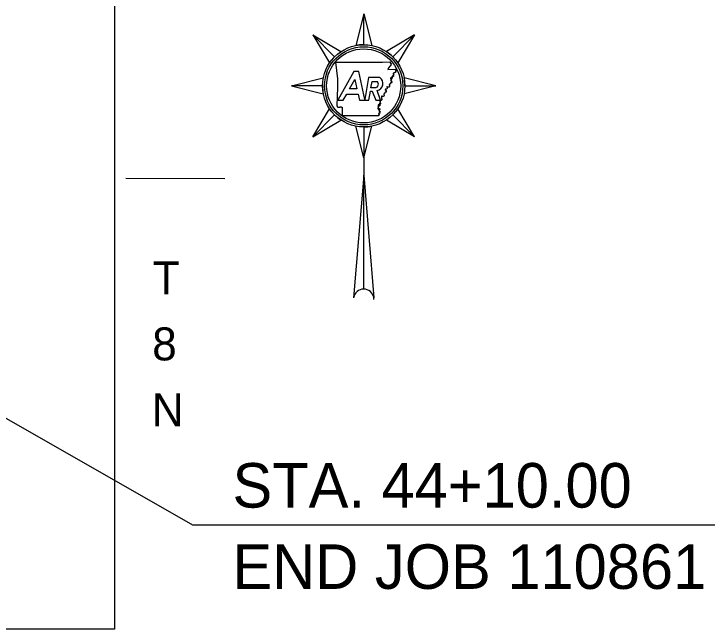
# Model space of a CAD drawing. Extents: x 1720274 to 1751788, y 372074 to 391887.
# Drawn here: x 1741206 to 1745627, y 374371 to 378298 of the extents above; entities that cross this region are included whole.
import ezdxf

# ---------------------------------------------------------------- set-up
doc = ezdxf.new("R2010")
doc.units = 0
doc.layers.add('Level 4', color=7, linetype='Continuous')
doc.layers.add('R_Draft', color=7, linetype='Continuous')

msp = doc.modelspace()

# ---------------------------------------------------------------- linework, layer by layer
at = {"layer": 'Level 4'}
msp.add_lwpolyline([(1741919.1, 377249.9), (1742550.7, 377248.1)], dxfattribs=at)
at = {"layer": 'R_Draft'}
for p, q in [((1743436.9, 378298.3), (1743385.8, 378096.4)), ((1743436.9, 378101.4), (1743436.9, 378298.3)), ((1743251.3, 378024.5), (1743112, 378163.7)), ((1743112, 378163.7), (1743218.7, 377984.8)), ((1743761.7, 378163.7), (1743582.8, 378057.1)), ((1743622.5, 378024.5), (1743761.7, 378163.7)), ((1743896.2, 377838.9), (1743694.3, 377890)), ((1743174.4, 377838.9), (1742977.5, 377838.9)), ((1742977.5, 377838.9), (1743179.4, 377787.8)), ((1743699.4, 377838.9), (1743896.2, 377838.9)), ((1742347.4, 375033.9), (1737639.9, 377728.2)), ((1743761.7, 377514.1), (1743655.1, 377693)), ((1743251.4, 377653.2), (1743112, 377514.1)), ((1743622.5, 377653.3), (1743761.7, 377514.1)), ((1743622.5, 377653.3), (1743761.7, 377514.1)), ((1743112, 377514.1), (1743291, 377620.7)), ((1743436.9, 377379.5), (1743488, 377581.4)), ((1743436.9, 377576.4), (1743436.9, 377379.5)), ((1743436.9, 377379.5), (1743436.9, 377269.8)), ((1743436.9, 377269.8), (1743372.1, 376486.5)), ((1743436.9, 377269.8), (1743501.6, 376486.5)), ((1743436.9, 376541.4), (1743436.9, 377269.8)), ((1743502.5, 376475.8), (1743501.6, 376486.5)), ((1745886.4, 375033.9), (1742347.4, 375033.9))]:
    msp.add_line(p, q, dxfattribs=at)
msp.add_lwpolyline([(1729990.7, 381816.1), (1741847.6, 381816.1), (1741847.6, 374371.3), (1729990.7, 374371.3)], close=True, dxfattribs=at)
for points in [[(1743436.9, 378298.3), (1743488, 378096.4)], [(1743112, 378163.7), (1743291, 378057.1)], [(1743761.7, 378163.7), (1743655.1, 377984.8)], [(1743257.6, 377989.2), (1743360.1, 377989.1), (1743450, 377989.3), (1743556, 377990.9), (1743605.2, 377992.1)], [(1743257.6, 377989.2), (1743270.7, 377883.9), (1743268.9, 377829.9)], [(1743590, 377942.7), (1743638.1, 377945)], [(1743539.6, 377891.7), (1743467.8, 377891.7), (1743443.5, 377751.8), (1743405.4, 377929.9), (1743374.7, 377929.9), (1743271.3, 377747)], [(1742977.5, 377838.9), (1743179.4, 377890)], [(1743347.4, 377818.8), (1743381.2, 377878.6), (1743394, 377818.8), (1743347.4, 377818.8)], [(1743514.2, 377826.8), (1743483.4, 377826.8), (1743490.2, 377865.9), (1743523.9, 377865.9)], [(1743268.9, 377829.9), (1743265.1, 377712)], [(1743271.3, 377747), (1743306.8, 377747), (1743328.5, 377785.3), (1743401.1, 377785.3), (1743409.3, 377747), (1743469.5, 377747), (1743479.6, 377805.1), (1743492, 377805.1), (1743513.5, 377747), (1743545, 377747), (1743522.4, 377808.2)], [(1743896.2, 377838.9), (1743694.3, 377787.8)], [(1743112, 377514.1), (1743218.7, 377693)], [(1743300.1, 377702), (1743300.2, 377650.6), (1743532.4, 377650.3)], [(1743761.7, 377514.1), (1743582.8, 377620.7)], [(1743436.9, 377379.5), (1743385.8, 377581.4)]]:
    msp.add_lwpolyline(points, dxfattribs=at)
for radius in [262.5, 249.4, 236.3]:
    msp.add_circle((1743436.9, 377838.9), radius, dxfattribs=at)
for centre, radius, start, end in [((1743436.9, 377838.9), 262.5, 90, 101.2291), ((1743436.9, 377838.9), 262.5, 45, 56.2291), ((1743436.9, 377838.9), 262.5, 135, 146.2291), ((1743436.9, 377838.9), 262.5, 0, 11.2291), ((1743436.9, 377838.9), 262.5, 180, 191.2291), ((1743436.9, 377838.9), 262.5, 315, 326.2291), ((1743436.9, 377838.9), 262.5, 225.0425, 236.2291), ((1743436.9, 377838.9), 262.5, 270, 281.2291), ((1743436.9, 376475.8), 65.6, 90, 170.5511), ((1743436.9, 376475.8), 65.6, 9.4489, 90)]:
    msp.add_arc(centre, radius, start, end, dxfattribs=at)
for centre, major_axis, start_param, end_param in [((1743506.8, 377849.4), (0, 23.8), 3.457966, 5.478417), ((1743512.9, 377853.7), (0, 46.5), 3.348634, 5.67006)]:
    msp.add_ellipse(centre, major_axis=major_axis, ratio=0.998098, start_param=start_param, end_param=end_param, dxfattribs=at)
for points in [[(1743605.2, 377992.1), (1743605.5, 377989.3), (1743606.4, 377987.9), (1743606.5, 377985.2), (1743607.6, 377984), (1743609.5, 377982.9), (1743611.1, 377981.1), (1743611.5, 377979), (1743611, 377976.7), (1743610.9, 377974.2), (1743610.6, 377972.1), (1743610.2, 377970.2), (1743608.6, 377968.5), (1743607.3, 377967.4), (1743605.9, 377966), (1743604.9, 377964.7), (1743603.3, 377963.1), (1743601.7, 377961.6), (1743600.3, 377960.2), (1743599, 377958.4), (1743598.3, 377956.5), (1743597, 377955.1), (1743595.7, 377953.8), (1743594.2, 377952), (1743593.5, 377950.4), (1743592.1, 377948.4), (1743591.7, 377946.5), (1743590.8, 377945), (1743590.7, 377944.7)], [(1743638.1, 377945), (1743640.3, 377942.8), (1743641.1, 377940.9), (1743642.6, 377939.9), (1743644.2, 377939.3), (1743645.4, 377937.8), (1743646.2, 377936.3), (1743645.8, 377934.8), (1743644, 377934.7), (1743642, 377934.4), (1743640.1, 377934.5), (1743638.6, 377933.2), (1743640, 377931.5), (1743641.8, 377929.9), (1743642.3, 377928.2), (1743641.3, 377926.5), (1743639.3, 377925.7), (1743637.3, 377924.9), (1743635.5, 377923.4), (1743634.7, 377922), (1743632.8, 377921.3), (1743630.7, 377920.7), (1743629, 377920.5), (1743626.9, 377920.1), (1743625, 377919.2), (1743624.2, 377917.6), (1743624.4, 377915.2), (1743624.4, 377912.7), (1743626.4, 377911.9), (1743628.3, 377911.8), (1743630, 377910.9), (1743629.8, 377909.5), (1743628.6, 377907.7), (1743626.9, 377906.4), (1743625.4, 377905.7), (1743623.9, 377904.3), (1743624.4, 377903), (1743625.8, 377902.1), (1743626.6, 377900.6), (1743626.5, 377899.4), (1743625.1, 377898.4), (1743623.4, 377898.7), (1743622.2, 377900.3), (1743620.8, 377900.8), (1743619.6, 377901.4), (1743618.3, 377900.5), (1743618.3, 377898.7), (1743617.7, 377896.8), (1743618.1, 377895.3), (1743618.7, 377893.3), (1743618.6, 377891.8), (1743618.1, 377889.6), (1743617, 377887.4), (1743615.8, 377886.7), (1743615.3, 377889.1), (1743615.1, 377891.1), (1743614.3, 377892.2), (1743613.3, 377892.3), (1743611.9, 377891.3), (1743610.5, 377889.8), (1743608.6, 377888.3), (1743607.6, 377886.7), (1743608.1, 377884.8), (1743609.5, 377884.2), (1743610.6, 377884.6), (1743611.2, 377885.9), (1743612.2, 377886.1), (1743613.3, 377884.1)], [(1743613.3, 377884.1), (1743613.5, 377882.3), (1743612.4, 377880.3), (1743612, 377878.4), (1743612.2, 377876.3), (1743610.2, 377875.3), (1743608.4, 377874), (1743609.5, 377872.5), (1743611.4, 377871.2), (1743613.3, 377870.1), (1743614.4, 377868.9), (1743614.8, 377866.4), (1743615.1, 377864.7), (1743615.7, 377862.4), (1743615.9, 377860.9), (1743614.9, 377859), (1743613.5, 377858.5), (1743612.1, 377859), (1743610.5, 377859.1), (1743609.2, 377857.9), (1743608.2, 377856.1), (1743607.3, 377854.3), (1743606.5, 377852.8), (1743605.8, 377851.2), (1743604.5, 377849.3), (1743602.7, 377849), (1743600.7, 377848.4), (1743599.5, 377847), (1743599.7, 377844.7), (1743600.9, 377843.1), (1743601.8, 377841.2), (1743602.3, 377839.4), (1743602, 377837.3), (1743601.1, 377835.7), (1743600.1, 377834.8), (1743599.5, 377832.7), (1743598.7, 377831.2), (1743597.9, 377830.7), (1743596.4, 377830.8), (1743594.8, 377831.2), (1743593.4, 377831), (1743592.1, 377830.3), (1743590.7, 377830.7), (1743589.3, 377832.3), (1743588.2, 377833.4), (1743586.9, 377833.9), (1743585.5, 377833.2), (1743585.4, 377831.1), (1743586, 377828.9), (1743586.6, 377826), (1743586, 377824.2), (1743585.8, 377821.3)], [(1743585.8, 377821.3), (1743583.5, 377819.6), (1743582.6, 377817.9), (1743576.9, 377818.3), (1743577.1, 377816.4), (1743575.1, 377815.3), (1743573.3, 377814), (1743574.3, 377812.5), (1743576.2, 377811.1), (1743578.1, 377810.1), (1743579.3, 377809), (1743579.6, 377806.5), (1743579.9, 377804.8), (1743580.6, 377802.5), (1743580.8, 377800.9), (1743579.6, 377799), (1743578.4, 377798.6), (1743577, 377799.1), (1743575.4, 377799.2), (1743574, 377797.9), (1743573, 377796.2), (1743572.1, 377794.4), (1743571.4, 377792.9), (1743570.7, 377791.2), (1743569.3, 377789.3), (1743567.6, 377789), (1743565.5, 377788.5), (1743564.4, 377787.1), (1743564.6, 377784.8), (1743565.7, 377783.2), (1743566.6, 377781.2), (1743567.2, 377779.5), (1743566.9, 377777.4), (1743566, 377775.7), (1743564.9, 377774.8), (1743564.4, 377772.8), (1743563.5, 377771.2), (1743562.8, 377770.7), (1743561.3, 377770.9), (1743559.6, 377771.2), (1743558.2, 377771.1), (1743556.9, 377770.4), (1743555.6, 377770.8), (1743554.2, 377772.3), (1743553, 377773.5), (1743551.7, 377773.9), (1743550.4, 377773.2), (1743550.2, 377771.1), (1743550.8, 377769), (1743551.4, 377766), (1743550.8, 377764.3), (1743550.6, 377761.3)], [(1743542.1, 377737.5), (1743541.5, 377736.1), (1743540.8, 377733.5), (1743540.9, 377731.4), (1743541.9, 377729.6), (1743543.4, 377728.5), (1743545.1, 377727.1), (1743545, 377724.9), (1743544, 377724), (1743541.8, 377724.6), (1743540.1, 377725.3), (1743538.7, 377724.9), (1743536.6, 377723.9), (1743535.2, 377723.7), (1743535.3, 377720.7), (1743537.2, 377718.6), (1743539, 377718.6), (1743540.9, 377718.3), (1743541.6, 377716.1), (1743540.4, 377714.2), (1743538.6, 377713.2), (1743536.2, 377714.4), (1743534.5, 377715.5), (1743532.7, 377716.7), (1743530.6, 377717.3), (1743529.4, 377717), (1743528.8, 377714.4), (1743529.8, 377711.9), (1743531.5, 377710.3), (1743533, 377708.1), (1743532.7, 377706.5), (1743531.6, 377706.1), (1743529.5, 377705.6), (1743528.4, 377705), (1743528, 377704.5), (1743528.7, 377702.4), (1743529.2, 377700), (1743529.2, 377698.2), (1743528.6, 377696.6), (1743527.5, 377694.1), (1743527.6, 377692.4), (1743528.4, 377691.7), (1743529.3, 377691.9), (1743530.6, 377692.8), (1743531.4, 377693.8), (1743532.1, 377695.1), (1743533.4, 377696.2), (1743535, 377695.2), (1743535.5, 377693.2), (1743534.5, 377691.5), (1743533.2, 377690.8), (1743531.5, 377690.1), (1743530.3, 377688.8), (1743530.6, 377687.1), (1743531.6, 377686.2), (1743533.9, 377686.6), (1743535.5, 377687.4), (1743536.4, 377688.2), (1743537.5, 377689.3), (1743538, 377690.4), (1743538.9, 377691.5), (1743540.3, 377691.9), (1743541, 377690.9), (1743540.8, 377688.8), (1743539.9, 377686.7), (1743538.7, 377685), (1743537.3, 377683.8), (1743535.7, 377681.2), (1743536.1, 377678.8), (1743536.6, 377676.8), (1743537.5, 377675.3), (1743539.1, 377675.6), (1743540.8, 377675.8), (1743541.8, 377675), (1743541.7, 377673.2), (1743540.4, 377671.5), (1743539.2, 377669.8), (1743538.6, 377667.6), (1743538.8, 377665.9), (1743538.8, 377664.6), (1743538.3, 377662.9), (1743537.4, 377662.1), (1743535, 377662.1), (1743532.6, 377662.4), (1743531.3, 377661.6), (1743531.5, 377659.5), (1743533, 377657.9), (1743534, 377657.1), (1743535.5, 377655.3), (1743536.1, 377653.8), (1743535.9, 377652.6), (1743535, 377651.5), (1743532.4, 377650.3)], [(1743550.6, 377761.3), (1743550.5, 377761.2), (1743549.4, 377759.8), (1743550, 377757.6), (1743552.4, 377756.7), (1743553.6, 377754.6), (1743553.6, 377752.7), (1743552.9, 377750.1), (1743551.7, 377748.8), (1743549.5, 377748.4), (1743547.7, 377748), (1743547.5, 377745.1), (1743546.7, 377743.6), (1743545.4, 377743.2), (1743543.5, 377744.2), (1743542.4, 377744.6), (1743540.9, 377745.3), (1743539.2, 377746.3), (1743537.8, 377746.1), (1743538.3, 377743.3), (1743538.4, 377743.2), (1743539.9, 377741.1), (1743541.4, 377739.5), (1743542.1, 377737.5)], [(1743265.1, 377712), (1743265.9, 377709.6), (1743267.5, 377710.2), (1743268.4, 377705.2), (1743270.3, 377704.9), (1743272.1, 377704.5), (1743272.5, 377702.4), (1743276.1, 377703.3), (1743276.8, 377702.2), (1743278.1, 377702.1), (1743280.3, 377703.8), (1743281.6, 377703.3), (1743283.3, 377704.1), (1743284.7, 377702.9), (1743287.6, 377703.7), (1743289.3, 377705.4), (1743291.3, 377704), (1743293.1, 377704.5), (1743295.7, 377702.6), (1743297.5, 377703.4), (1743298.5, 377702.3), (1743300.1, 377702)]]:
    msp.add_spline(points, degree=3, dxfattribs=at)

# ---------------------------------------------------------------- texts
for s, height, p in [('T', 210.5, (1742091.8, 376507.6)), ('8', 210.5, (1742088.3, 376086.6)), ('N', 210.5, (1742085.9, 375665.5)), ('STA. 44+10.00', 284.21, (1742600.2, 375147.1)), ('END JOB 110861', 284.21, (1742600.2, 374628.2))]:
    msp.add_text(s, height=height, dxfattribs=at).set_placement(p)

doc.saveas('drawing.dxf')
